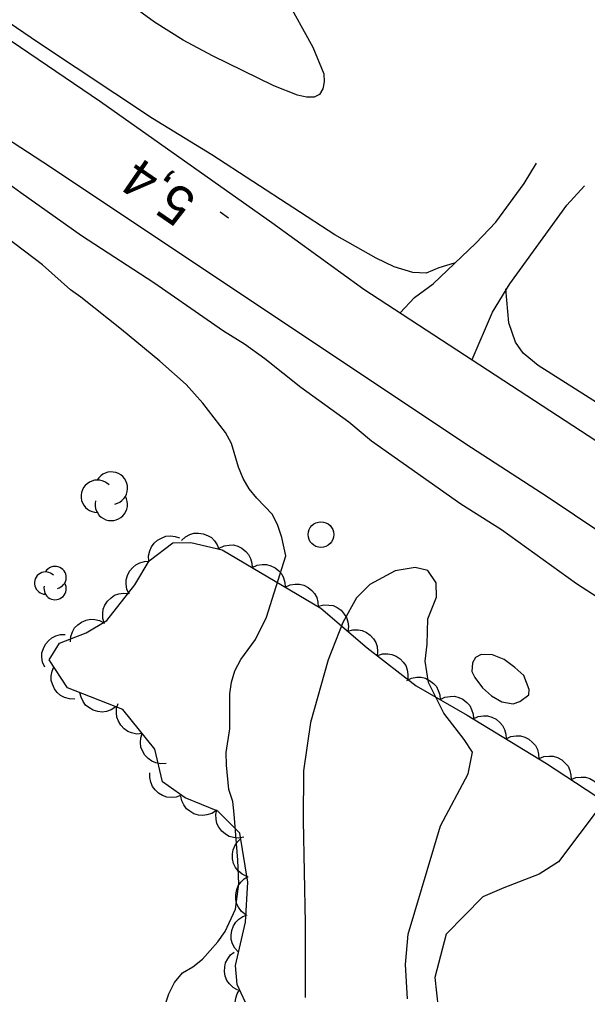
# Model space of a CAD drawing. Extents: x 282461 to 284471, y 5554090 to 5557646.
# Drawn here: x 283517.1 to 283561.4, y 5554987.8 to 5555063.9 of the extents above; entities that cross this region are included whole.
import ezdxf

# ---------------------------------------------------------------- set-up
doc = ezdxf.new("R2010")
doc.units = 0
for name, color, linetype in [('Niveau 1', 7, 'Continuous'), ('Niveau 19', 7, 'Continuous'), ('Niveau 2', 7, 'Continuous'), ('Niveau 21', 7, 'Continuous'), ('Niveau 3', 7, 'Continuous'), ('Niveau 36', 7, 'Continuous'), ('Niveau 44', 7, 'Continuous')]:
    doc.layers.add(name, color=color, linetype=linetype)

msp = doc.modelspace()

# ---------------------------------------------------------------- linework, layer by layer
at = {"layer": 'Niveau 1'}
for points in [[(283479.85, 5555080.49), (283480.04, 5555080), (283481.33, 5555078.62), (283485.67, 5555075.3), (283492.66, 5555069.16), (283500.75, 5555062.46), (283505.49, 5555059.03), (283506.31, 5555058.51), (283512.41, 5555053.82), (283513.23, 5555053.3), (283513.99, 5555052.67), (283517.16, 5555050.38), (283521.9, 5555047.01), (283527.52, 5555043.35), (283532.97, 5555039.58)], [(283550.97, 5555044.85), (283549.76, 5555044.49), (283548.78, 5555044.08), (283547.73, 5555044.13), (283546.28, 5555044.58), (283544.87, 5555045.26), (283541.66, 5555047.08), (283532.05, 5555053.31), (283527.43, 5555056.16), (283518.53, 5555062.05), (283506.82, 5555070.05), (283501.78, 5555073.6), (283499.26, 5555075.66), (283493.58, 5555079.2), (283493.03, 5555079.45)], [(283537.77, 5555065.66), (283539.94, 5555061.71), (283540.8, 5555059.65), (283540.83, 5555059.02), (283540.73, 5555058.46), (283540.46, 5555058.03), (283540.03, 5555057.82), (283539.45, 5555057.82), (283538.73, 5555057.97), (283536.89, 5555058.71), (283532.11, 5555061.05), (283529.81, 5555062.27), (283527.58, 5555063.66), (283523.05, 5555067)], [(283525.01, 5555039.68), (283521.84, 5555042.2), (283521.02, 5555042.77), (283518.85, 5555044.72), (283512.34, 5555049.64)], [(283565.19, 5555032), (283557.52, 5555036.86), (283556.35, 5555037.83), (283555.76, 5555038.7), (283555.22, 5555040.2), (283555.01, 5555042.86)], [(283528.07, 5554985.97), (283528.69, 5554987.83), (283529.14, 5554988.7), (283529.77, 5554989.46), (283530.58, 5554989.93), (283531.33, 5554990.52), (283532.53, 5554991.87), (283533.11, 5554992.68), (283533.9, 5554994.43), (283534.17, 5554996.4), (283534.09, 5554998.26), (283533.81, 5555001.85), (283533.69, 5555002.83), (283533.38, 5555003.76), (283533.19, 5555005.67), (283533.18, 5555006.65), (283533.45, 5555008.51), (283533.47, 5555011.24), (283533.58, 5555012.16), (283533.86, 5555013.04), (283534.31, 5555013.91), (283535.46, 5555015.49), (283536.31, 5555017.23), (283537.82, 5555022), (283537.51, 5555023.45), (283537.21, 5555024.37), (283536.8, 5555025.24), (283535.56, 5555026.5), (283534.97, 5555027.25), (283534.5, 5555028.06), (283534.14, 5555028.92), (283533.59, 5555030.77), (283533.12, 5555031.64), (283531.35, 5555033.94), (283530.05, 5555035.38), (283528, 5555037.21), (283525.01, 5555039.68)], [(283532.97, 5555039.58), (283534.61, 5555038.55), (283536.19, 5555037.41), (283539.01, 5555035.17), (283542.76, 5555032.48), (283544.52, 5555030.99), (283551.49, 5555026.07), (283554.65, 5555024.07), (283560.51, 5555019.84), (283565.14, 5555016.87)], [(283555.7, 5555013.3), (283554.88, 5555013.93), (283553.95, 5555014.27), (283553.08, 5555014.32), (283552.62, 5555014.08), (283552.39, 5555013.67), (283552.34, 5555012.98), (283552.58, 5555012.52), (283553.17, 5555011.71), (283553.87, 5555011.08), (283554.69, 5555010.62), (283555.56, 5555010.46), (283556.08, 5555010.64), (283556.78, 5555011.17), (283556.83, 5555011.57), (283556.41, 5555012.67), (283555.7, 5555013.3)], [(283562.43, 5555002.55), (283559.11, 5554998.11), (283557.61, 5554997.17), (283554.83, 5554996.1), (283553.21, 5554995.39), (283550.34, 5554992.47), (283549.45, 5554989.1), (283549.84, 5554985.5)]]:
    msp.add_lwpolyline(points, dxfattribs=at)
at = {"layer": 'Niveau 19'}
for points in [[(283546.75, 5555040.99), (283547.88, 5555042.18), (283549.33, 5555043.25), (283552.67, 5555046.41), (283554.22, 5555048.05), (283556.43, 5555051.09), (283557.4, 5555052.66)], [(283552.37, 5555037.35), (283553.97, 5555041.03), (283555.32, 5555043.25), (283559.76, 5555049.38), (283561.14, 5555050.9)]]:
    msp.add_lwpolyline(points, dxfattribs=at)
at = {"layer": 'Niveau 2'}
for points in [[(283548.9, 5555017.09), (283549.58, 5555018.78), (283549.56, 5555019.89), (283548.91, 5555020.87), (283547.92, 5555021.09), (283546.35, 5555020.84), (283544.39, 5555019.78), (283543.35, 5555018.72), (283542.27, 5555016.8), (283541.14, 5555013.89), (283539.75, 5555009), (283539.21, 5555005.23), (283539.19, 5555001.34), (283539.35, 5554993.33), (283539.35, 5554987.53)], [(283547.32, 5554987.43), (283547.18, 5554990.1), (283547.38, 5554992.48), (283549.9, 5555000.92), (283552.06, 5555005), (283552.39, 5555006.68), (283551.74, 5555007.66), (283550.15, 5555009.74), (283548.96, 5555012.11), (283548.7, 5555013.79), (283548.86, 5555015.12), (283548.9, 5555017.09)]]:
    msp.add_lwpolyline(points, dxfattribs=at)
at = {"layer": 'Niveau 21'}
for points in [[(283413.42, 5555140.21), (283421.33, 5555134.67), (283426.37, 5555130.54), (283431.1, 5555126.98), (283442.51, 5555117.98), (283465.73, 5555100.21), (283486.01, 5555084.44), (283495.36, 5555077.69), (283502.3, 5555072.3), (283508.75, 5555067.43), (283523.36, 5555057.48), (283536.74, 5555048.04), (283543.91, 5555042.83), (283565.1, 5555029.01), (283588.76, 5555014.39), (283602.76, 5555005.89), (283612.36, 5554999.72), (283619.33, 5554995.38), (283626, 5554991.56)], [(283510.11, 5555058.47), (283518.86, 5555052.76), (283552.31, 5555030.47), (283558.22, 5555026.65), (283566.84, 5555020.87), (283572.81, 5555016.99), (283578.96, 5555013.05), (283589.62, 5555006.6), (283598.45, 5555001.59), (283606.99, 5554996.35), (283607.41, 5554995.47), (283607.94, 5554993.44), (283607.92, 5554990.66), (283607.41, 5554987.87), (283606.43, 5554986.01)]]:
    msp.add_lwpolyline(points, dxfattribs=at)
at = {"layer": 'Niveau 3'}
msp.add_line((283533.36, 5555048.38), (283532.7, 5555048.83), dxfattribs=at)
at = {"layer": 'Niveau 36'}
msp.add_circle((283540.572, 5555023.67), 1, dxfattribs=at)
at = {"layer": 'Niveau 44'}
for points in [[(283527.15, 5555021.6), (283527.12, 5555022.01), (283527.22, 5555022.41), (283527.34, 5555022.71), (283527.56, 5555022.99), (283527.83, 5555023.24), (283528.17, 5555023.42), (283528.47, 5555023.54), (283528.82, 5555023.56), (283529.19, 5555023.52), (283529.53, 5555023.41)], [(283529.68, 5555023.21), (283529.99, 5555023.49), (283530.35, 5555023.67), (283530.66, 5555023.78), (283531.01, 5555023.79), (283531.38, 5555023.74), (283531.73, 5555023.59), (283532.02, 5555023.43), (283532.26, 5555023.18), (283532.47, 5555022.87), (283532.6, 5555022.54)], [(283534.99, 5554986.46), (283534.04, 5554988.54), (283533.9, 5554990.04), (283534.68, 5554993.41), (283534.87, 5554996.54), (283534.25, 5555000.36), (283532.53, 5555002.09), (283529.97, 5555003.11), (283528.21, 5555004.36), (283527.6, 5555006.91), (283525.11, 5555010.01), (283520.79, 5555011.71), (283519.37, 5555013.89), (283520.17, 5555015.18), (283522.25, 5555016.01), (283523.87, 5555016.95), (283526.04, 5555019.75), (283527.18, 5555021.62), (283529.02, 5555023.02), (283530.42, 5555023.04), (283532.86, 5555022.48), (283540.55, 5555017.93), (283544.19, 5555014.84), (283548.01, 5555011.86), (283551.99, 5555009.58), (283558.17, 5555005.8), (283575.75, 5554994.26)], [(283532.63, 5555022.62), (283533.01, 5555022.79), (283533.41, 5555022.85), (283533.74, 5555022.86), (283534.08, 5555022.76), (283534.41, 5555022.6), (283534.7, 5555022.36), (283534.93, 5555022.12), (283535.08, 5555021.8), (283535.19, 5555021.45), (283535.21, 5555021.09)], [(283525.6, 5555019.03), (283525.43, 5555019.41), (283525.37, 5555019.81), (283525.37, 5555020.14), (283525.47, 5555020.48), (283525.64, 5555020.81), (283525.89, 5555021.1), (283526.13, 5555021.32), (283526.44, 5555021.47), (283526.8, 5555021.57), (283527.16, 5555021.59)], [(283535.21, 5555021.09), (283535.59, 5555021.27), (283535.99, 5555021.33), (283536.32, 5555021.33), (283536.66, 5555021.24), (283536.99, 5555021.08), (283537.28, 5555020.83), (283537.51, 5555020.59), (283537.66, 5555020.28), (283537.76, 5555019.92), (283537.79, 5555019.56)], [(283537.79, 5555019.56), (283538.16, 5555019.74), (283538.57, 5555019.8), (283538.9, 5555019.81), (283539.23, 5555019.71), (283539.57, 5555019.55), (283539.86, 5555019.3), (283540.08, 5555019.07), (283540.24, 5555018.75), (283540.34, 5555018.4), (283540.36, 5555018.04)], [(283523.69, 5555016.71), (283523.56, 5555017.11), (283523.55, 5555017.52), (283523.58, 5555017.84), (283523.72, 5555018.17), (283523.92, 5555018.48), (283524.2, 5555018.74), (283524.46, 5555018.93), (283524.8, 5555019.04), (283525.16, 5555019.1), (283525.52, 5555019.08)], [(283540.39, 5555018.07), (283540.79, 5555018.18), (283541.19, 5555018.17), (283541.52, 5555018.12), (283541.84, 5555017.97), (283542.14, 5555017.76), (283542.38, 5555017.46), (283542.57, 5555017.19), (283542.66, 5555016.86), (283542.71, 5555016.49), (283542.67, 5555016.13)], [(283521.02, 5555015.3), (283521.05, 5555015.71), (283521.19, 5555016.09), (283521.35, 5555016.38), (283521.6, 5555016.63), (283521.9, 5555016.84), (283522.26, 5555016.98), (283522.58, 5555017.06), (283522.93, 5555017.04), (283523.29, 5555016.96), (283523.61, 5555016.8)], [(283519.02, 5555013.33), (283518.85, 5555013.71), (283518.8, 5555014.11), (283518.8, 5555014.44), (283518.91, 5555014.78), (283519.07, 5555015.11), (283519.33, 5555015.4), (283519.57, 5555015.62), (283519.89, 5555015.76), (283520.24, 5555015.86), (283520.6, 5555015.88)], [(283542.67, 5555016.13), (283543.07, 5555016.24), (283543.48, 5555016.23), (283543.8, 5555016.18), (283544.12, 5555016.03), (283544.42, 5555015.82), (283544.67, 5555015.52), (283544.85, 5555015.25), (283544.95, 5555014.92), (283544.99, 5555014.55), (283544.95, 5555014.19)], [(283544.98, 5555014.22), (283545.38, 5555014.35), (283545.78, 5555014.36), (283546.11, 5555014.32), (283546.43, 5555014.18), (283546.74, 5555013.98), (283547, 5555013.7), (283547.19, 5555013.44), (283547.31, 5555013.11), (283547.36, 5555012.74), (283547.34, 5555012.38)], [(283521.36, 5555010.83), (283520.95, 5555010.84), (283520.56, 5555010.96), (283520.26, 5555011.1), (283520, 5555011.34), (283519.78, 5555011.63), (283519.62, 5555011.98), (283519.53, 5555012.29), (283519.53, 5555012.64), (283519.59, 5555013.01), (283519.73, 5555013.34)], [(283547.27, 5555012.28), (283547.65, 5555012.47), (283548.05, 5555012.53), (283548.38, 5555012.54), (283548.72, 5555012.45), (283549.05, 5555012.29), (283549.35, 5555012.05), (283549.58, 5555011.82), (283549.73, 5555011.5), (283549.85, 5555011.15), (283549.87, 5555010.79)], [(283524.56, 5555010.23), (283524.21, 5555009.99), (283523.83, 5555009.87), (283523.5, 5555009.81), (283523.15, 5555009.85), (283522.8, 5555009.96), (283522.47, 5555010.16), (283522.21, 5555010.35), (283522.01, 5555010.64), (283521.85, 5555010.97), (283521.77, 5555011.32)], [(283526.61, 5555008.14), (283526.2, 5555008.1), (283525.8, 5555008.19), (283525.49, 5555008.3), (283525.21, 5555008.51), (283524.95, 5555008.78), (283524.77, 5555009.11), (283524.64, 5555009.41), (283524.61, 5555009.76), (283524.63, 5555010.13), (283524.74, 5555010.47)], [(283549.87, 5555010.79), (283550.25, 5555010.98), (283550.65, 5555011.04), (283550.98, 5555011.05), (283551.32, 5555010.96), (283551.65, 5555010.81), (283551.95, 5555010.56), (283552.18, 5555010.33), (283552.33, 5555010.02), (283552.44, 5555009.66), (283552.47, 5555009.3)], [(283552.46, 5555009.29), (283552.84, 5555009.46), (283553.25, 5555009.52), (283553.58, 5555009.52), (283553.91, 5555009.42), (283554.24, 5555009.25), (283554.53, 5555009), (283554.75, 5555008.76), (283554.9, 5555008.44), (283555, 5555008.09), (283555.02, 5555007.73)], [(283528.49, 5555005.8), (283528.07, 5555005.77), (283527.68, 5555005.85), (283527.37, 5555005.97), (283527.08, 5555006.18), (283526.83, 5555006.44), (283526.64, 5555006.78), (283526.51, 5555007.08), (283526.48, 5555007.43), (283526.51, 5555007.79), (283526.61, 5555008.14)], [(283555.02, 5555007.73), (283555.4, 5555007.9), (283555.8, 5555007.95), (283556.13, 5555007.95), (283556.47, 5555007.85), (283556.8, 5555007.69), (283557.09, 5555007.44), (283557.31, 5555007.2), (283557.46, 5555006.88), (283557.56, 5555006.52), (283557.57, 5555006.16)], [(283557.59, 5555006.18), (283557.97, 5555006.34), (283558.37, 5555006.38), (283558.7, 5555006.37), (283559.04, 5555006.26), (283559.36, 5555006.09), (283559.64, 5555005.83), (283559.86, 5555005.58), (283560, 5555005.26), (283560.08, 5555004.9), (283560.09, 5555004.54)], [(283529.67, 5555003.32), (283529.28, 5555003.18), (283528.88, 5555003.15), (283528.55, 5555003.17), (283528.22, 5555003.3), (283527.9, 5555003.48), (283527.63, 5555003.75), (283527.42, 5555004.01), (283527.3, 5555004.33), (283527.22, 5555004.7), (283527.23, 5555005.06)], [(283560.09, 5555004.54), (283560.47, 5555004.7), (283560.88, 5555004.74), (283561.21, 5555004.73), (283561.54, 5555004.62), (283561.87, 5555004.44), (283562.15, 5555004.18), (283562.36, 5555003.94), (283562.5, 5555003.61), (283562.59, 5555003.26), (283562.59, 5555002.9)], [(283532.41, 5555002.14), (283532.07, 5555001.9), (283531.68, 5555001.78), (283531.36, 5555001.73), (283531.01, 5555001.77), (283530.65, 5555001.87), (283530.33, 5555002.07), (283530.07, 5555002.27), (283529.87, 5555002.56), (283529.71, 5555002.89), (283529.63, 5555003.25)], [(283534.55, 5555000.06), (283534.14, 5554999.98), (283533.74, 5555000.02), (283533.42, 5555000.1), (283533.12, 5555000.28), (283532.83, 5555000.51), (283532.61, 5555000.83), (283532.46, 5555001.11), (283532.39, 5555001.46), (283532.37, 5555001.83), (283532.44, 5555002.18)], [(283534.8, 5554996.98), (283534.42, 5554997.15), (283534.12, 5554997.42), (283533.9, 5554997.68), (283533.76, 5554998), (283533.67, 5554998.35), (283533.67, 5554998.74), (283533.71, 5554999.06), (283533.85, 5554999.38), (283534.06, 5554999.69), (283534.32, 5554999.94)], [(283534.72, 5554993.99), (283534.38, 5554994.25), (283534.15, 5554994.58), (283533.99, 5554994.87), (283533.93, 5554995.21), (283533.92, 5554995.58), (283534, 5554995.96), (283534.11, 5554996.26), (283534.32, 5554996.54), (283534.59, 5554996.8), (283534.9, 5554996.98)], [(283534.14, 5554991.06), (283533.85, 5554991.37), (283533.67, 5554991.73), (283533.57, 5554992.05), (283533.56, 5554992.4), (283533.61, 5554992.76), (283533.76, 5554993.12), (283533.92, 5554993.4), (283534.17, 5554993.64), (283534.48, 5554993.85), (283534.81, 5554993.98)], [(283534.08, 5554988.1), (283533.72, 5554988.3), (283533.43, 5554988.59), (283533.23, 5554988.86), (283533.11, 5554989.19), (283533.05, 5554989.55), (283533.08, 5554989.93), (283533.13, 5554990.25), (283533.3, 5554990.56), (283533.52, 5554990.86), (283533.8, 5554991.08)], [(283535.47, 5554985.42), (283535.06, 5554985.48), (283534.69, 5554985.67), (283534.42, 5554985.85), (283534.2, 5554986.12), (283534.01, 5554986.44), (283533.92, 5554986.81), (283533.87, 5554987.13), (283533.92, 5554987.48), (283534.04, 5554987.83), (283534.22, 5554988.14)]]:
    msp.add_lwpolyline(points, dxfattribs=at)
for centre, radius, start, end in [((283524.215, 5555027.292), 1.268, 282.26917, 149.72625), ((283523.125, 5555026.658), 1.268, 44.11537, 269.80396), ((283524.215, 5555026.025), 1.268, 166.93686, 29.62122), ((283519.828, 5555020.32), 0.869, 282.26917, 149.72625), ((283519.081, 5555019.885), 0.869, 44.11537, 269.80396), ((283519.828, 5555019.45), 0.869, 166.93686, 29.62122)]:
    msp.add_arc(centre, radius, start, end, dxfattribs=at)

# ---------------------------------------------------------------- texts
at = {"layer": 'Niveau 3'}
msp.add_text('5,4  ', height=3, rotation=145.43058, dxfattribs=at).set_placement((283531.01, 5555050.04))

doc.saveas('drawing.dxf')
